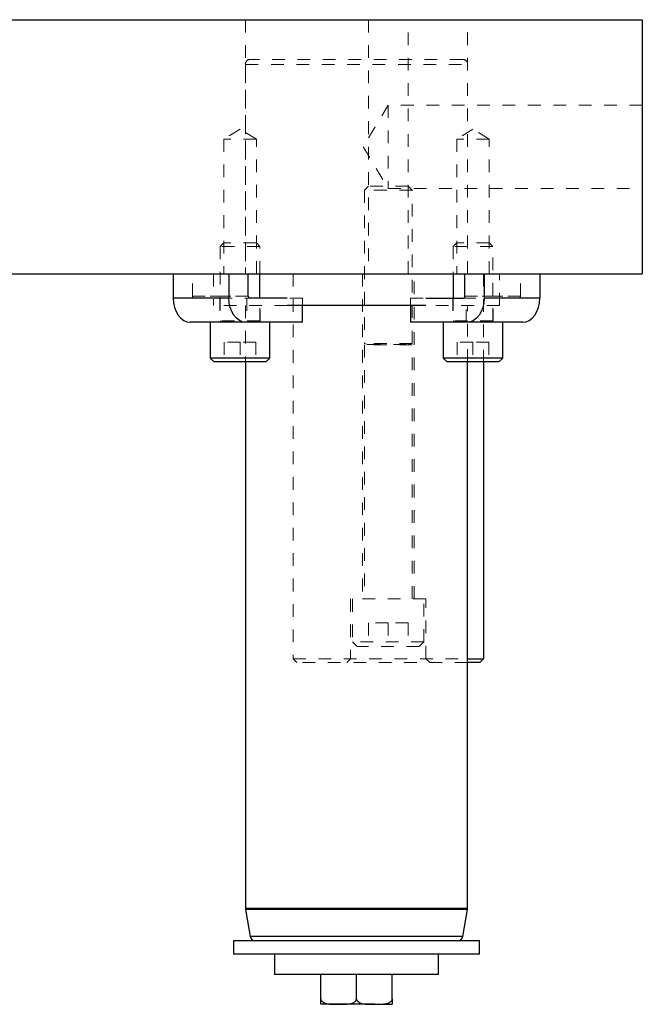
# Model space of a CAD drawing. Header units: inches. Extents: x 220 to 877, y 4 to 174.
# Tile 555 of 656: x 593.41 to 598.31, y 131.03 to 138.78. Entities that reach past the tile are written whole.
import ezdxf

# ---------------------------------------------------------------- set-up
doc = ezdxf.new("R2010")
doc.units = ezdxf.units.IN
doc.header["$LTSCALE"] = 0.5
doc.header["$MEASUREMENT"] = 0
doc.linetypes.add('HIDDEN', pattern=[0.225, 0.15, -0.075])
doc.layers.add('DST-M-S', color=53, linetype='Continuous')
doc.layers.add('SVF-M-S', color=8, linetype='Continuous')

msp = doc.modelspace()

# ---------------------------------------------------------------- linework, layer by layer
at = {"layer": 'DST-M-S', "linetype": 'Continuous', "lineweight": 25}
for p, q in [((581.30748, 138.77917), (598.30748, 138.77917)), ((598.30748, 138.77917), (598.30748, 136.77917)), ((581.30748, 136.77917), (598.30748, 136.77917)), ((596.60297, 136.52917), (595.51198, 136.52917)), ((595.18248, 136.08467), (595.18248, 131.78261)), ((596.93248, 131.78261), (596.93248, 136.08467)), ((597.05748, 136.08467), (597.05748, 133.74917)), ((596.93248, 133.74917), (597.05748, 133.74917)), ((597.02748, 133.71917), (596.93248, 133.71917)), ((597.05748, 133.74917), (597.02748, 133.71917)), ((596.93248, 131.78261), (595.18248, 131.78261)), ((595.18307, 131.77577), (595.22082, 131.5617)), ((596.93188, 131.77577), (595.18307, 131.77577)), ((596.89413, 131.5617), (596.93188, 131.77577)), ((596.89413, 131.5617), (595.22082, 131.5617)), ((595.08873, 131.52917), (595.08873, 131.42317)), ((597.02623, 131.52917), (595.08873, 131.52917)), ((597.02623, 131.42317), (597.02623, 131.52917)), ((597.02623, 131.42317), (595.08873, 131.42317)), ((595.41164, 131.42317), (595.41164, 131.26417)), ((596.70331, 131.26417), (596.70331, 131.42317)), ((596.70331, 131.26417), (595.41164, 131.26417)), ((595.77623, 131.07268), (595.77623, 131.26417)), ((596.05748, 131.07268), (596.05748, 131.26417)), ((596.33873, 131.07268), (596.33873, 131.26417)), ((595.91685, 131.02917), (595.77623, 131.02917)), ((596.1981, 131.02917), (595.91685, 131.02917)), ((596.1981, 131.02917), (596.33873, 131.02917))]:
    msp.add_line(p, q, dxfattribs=at)
at = {"layer": 'DST-M-S', "linetype": 'HIDDEN', "lineweight": 18}
for p, q in [((595.18248, 138.77917), (595.18248, 136.77917)), ((596.15123, 138.77917), (596.15123, 136.77917)), ((596.46373, 136.77917), (596.46373, 138.77917)), ((596.93248, 136.77917), (596.93248, 138.77917)), ((596.89311, 138.46667), (595.22185, 138.46667)), ((595.18248, 138.4273), (595.18248, 136.77917)), ((595.1842, 138.4273), (596.93075, 138.4273)), ((596.93248, 136.77917), (596.93248, 138.4273)), ((596.30748, 138.10727), (596.11033, 137.77917)), ((596.30748, 138.10727), (596.30748, 137.45107)), ((598.30748, 138.10727), (596.30748, 138.10727)), ((595.14044, 137.91638), (595.01194, 137.83917)), ((595.26894, 137.83917), (595.14044, 137.91638)), ((596.97451, 137.91638), (596.84601, 137.83917)), ((597.10301, 137.83917), (596.97451, 137.91638)), ((595.26894, 137.83917), (595.01194, 137.83917)), ((595.01194, 137.83917), (595.01194, 136.77917)), ((595.26894, 136.77917), (595.26894, 137.83917)), ((597.10301, 137.83917), (596.84601, 137.83917)), ((596.84601, 137.83917), (596.84601, 136.77917)), ((597.10301, 136.77917), (597.10301, 137.83917)), ((596.11033, 137.77917), (596.30748, 137.45107)), ((596.30748, 137.45107), (598.30748, 137.45107)), ((594.93248, 136.77917), (594.93248, 136.52917)), ((595.55748, 136.77917), (595.55748, 133.74917)), ((596.10448, 136.77917), (596.10448, 134.21917)), ((596.51048, 134.21917), (596.51048, 136.77917)), ((597.05748, 136.77917), (597.05748, 136.08467)), ((597.18248, 136.52917), (597.18248, 136.77917)), ((595.51198, 136.52917), (594.93248, 136.52917)), ((595.18248, 136.52917), (595.18248, 136.08467)), ((597.18248, 136.52917), (596.60297, 136.52917)), ((596.93248, 136.08467), (596.93248, 136.52917)), ((596.60438, 134.21917), (596.01058, 134.21917)), ((596.01058, 134.21917), (596.01058, 133.74917)), ((596.60438, 133.74917), (596.60438, 134.21917)), ((595.55748, 133.74917), (596.93248, 133.74917)), ((595.55748, 133.74917), (595.58748, 133.71917)), ((596.93248, 133.71917), (595.58748, 133.71917)), ((596.01058, 133.74917), (595.98058, 133.71917)), ((596.63438, 133.71917), (596.60438, 133.74917)), ((595.18248, 131.78261), (596.05748, 131.78261)), ((595.18307, 131.77577), (596.05748, 131.77577)), ((596.05748, 131.78261), (596.93248, 131.78261)), ((596.05748, 131.77577), (596.93188, 131.77577)), ((595.22082, 131.5617), (596.05748, 131.5617)), ((596.05748, 131.5617), (596.89413, 131.5617))]:
    msp.add_line(p, q, dxfattribs=at)
for centre, start, end in [((595.22185, 138.4273), 90, 180), ((596.89311, 138.4273), 0, 90)]:
    msp.add_arc(centre, 0.03937, start, end, dxfattribs=at)
at = {"layer": 'DST-M-S', "linetype": 'Continuous', "lineweight": 25}
for centre, start, end in [((595.22185, 131.78261), 180, 190), ((596.89311, 131.78261), 350, 0), ((595.25959, 131.56854), 190, 270), ((596.85536, 131.56854), 270, 350)]:
    msp.add_arc(centre, 0.03937, start, end, dxfattribs=at)
for points, knots in [([(595.77623, 131.07268), (595.77646, 131.07009), (595.77694, 131.06493), (595.78108, 131.05658), (595.79017, 131.04671), (595.81628, 131.03298), (595.86052, 131.0289), (595.89772, 131.02908), (595.91685, 131.02917)], [0, 0, 0, 0, 0.0430259, 0.0858923, 0.1570897, 0.2806305, 0.6300262, 1, 1, 1, 1]), ([(595.77623, 131.02917), (595.77623, 131.02879), (595.77623, 131.02822), (595.77623, 131.03592), (595.77623, 131.04717), (595.77623, 131.0572), (595.77623, 131.06537), (595.77623, 131.07081), (595.77623, 131.07268)], [0, 0, 0, 0, 0.4844628, 0.7279789, 0.8501815, 0.9092844, 0.9689933, 1, 1, 1, 1]), ([(595.91685, 131.02917), (595.91938, 131.02917), (595.93658, 131.02917), (595.96376, 131.02905), (595.99957, 131.03131), (596.0248, 131.03678), (596.0425, 131.04648), (596.05108, 131.05435), (596.05602, 131.06304), (596.0574, 131.069), (596.05746, 131.07213), (596.05748, 131.07268)], [0, 0, 0, 0, 0.0486536, 0.3315736, 0.5233476, 0.7403978, 0.8196151, 0.8993315, 0.9478821, 0.9908437, 1, 1, 1, 1]), ([(596.05748, 131.07268), (596.05771, 131.07009), (596.05819, 131.06493), (596.06233, 131.05658), (596.07142, 131.04671), (596.09753, 131.03298), (596.14177, 131.0289), (596.17897, 131.02908), (596.1981, 131.02917)], [0, 0, 0, 0, 0.0430259, 0.0858923, 0.1570897, 0.2806305, 0.6300262, 1, 1, 1, 1]), ([(596.1981, 131.02917), (596.20063, 131.02917), (596.21783, 131.02917), (596.24501, 131.02905), (596.28082, 131.03131), (596.30605, 131.03678), (596.32375, 131.04648), (596.33233, 131.05435), (596.33727, 131.06304), (596.33865, 131.069), (596.33871, 131.07213), (596.33873, 131.07268)], [0, 0, 0, 0, 0.0486536, 0.3315736, 0.5233476, 0.7403978, 0.8196151, 0.8993315, 0.9478821, 0.9908437, 1, 1, 1, 1]), ([(596.33873, 131.07268), (596.33873, 131.07256), (596.33873, 131.06995), (596.33873, 131.06422), (596.33873, 131.05533), (596.33873, 131.04494), (596.33873, 131.03425), (596.33873, 131.02958), (596.33873, 131.02915), (596.33873, 131.02916), (596.33873, 131.02917)], [0, 0, 0, 0, 0.0019036, 0.0436469, 0.095348, 0.1719043, 0.3093236, 0.5682765, 0.8341384, 1, 1, 1, 1])]:
    msp.add_open_spline(points, degree=3, knots=knots, dxfattribs=at)
at = {"layer": 'SVF-M-S', "linetype": 'HIDDEN', "lineweight": 18}
for p, q in [((596.15123, 137.46917), (596.11998, 137.43792)), ((596.49498, 137.43792), (596.11998, 137.43792)), ((596.11998, 137.43792), (596.11998, 136.23093)), ((596.46373, 137.46917), (596.15123, 137.46917)), ((596.49498, 137.43792), (596.46373, 137.46917)), ((596.49498, 136.23093), (596.49498, 137.43792)), ((595.01194, 137.02217), (594.98419, 136.99442)), ((595.29669, 136.99442), (594.98419, 136.99442)), ((594.98419, 136.99442), (594.98419, 136.40766)), ((595.26894, 137.02217), (595.01194, 137.02217)), ((595.29669, 136.99442), (595.26894, 137.02217)), ((595.29669, 136.77917), (595.29669, 136.99442)), ((596.84601, 137.02217), (596.81826, 136.99442)), ((597.13076, 136.99442), (596.81826, 136.99442)), ((596.81826, 136.99442), (596.81826, 136.77917)), ((597.10301, 137.02217), (596.84601, 137.02217)), ((597.13076, 136.99442), (597.10301, 137.02217)), ((597.13076, 136.40766), (597.13076, 136.99442)), ((594.76709, 136.60367), (594.76709, 136.77917)), ((597.34786, 136.60367), (597.34786, 136.77917)), ((594.61506, 136.58617), (594.77947, 136.58617)), ((595.2055, 136.60367), (594.76709, 136.60367)), ((594.76709, 136.60367), (595.2055, 136.60367)), ((594.77947, 136.58617), (595.21787, 136.58617)), ((594.98094, 136.58617), (594.98094, 136.39717)), ((595.19468, 136.58617), (595.19468, 136.39717)), ((595.29669, 136.40766), (595.29669, 136.58617)), ((595.29994, 136.39717), (595.29994, 136.58617)), ((595.63309, 136.58617), (595.51198, 136.58617)), ((595.63309, 136.52917), (595.63309, 136.58617)), ((596.48186, 136.58617), (596.48186, 136.52917)), ((596.48186, 136.58617), (596.60297, 136.58617)), ((596.81501, 136.58617), (596.81501, 136.39717)), ((596.81826, 136.58617), (596.81826, 136.40766)), ((596.89708, 136.58617), (597.33549, 136.58617)), ((596.90945, 136.60367), (597.34786, 136.60367)), ((597.34786, 136.60367), (596.90945, 136.60367)), ((596.92027, 136.39717), (596.92027, 136.58617)), ((597.13401, 136.39717), (597.13401, 136.58617)), ((597.33549, 136.58617), (597.49989, 136.58617)), ((595.29669, 136.40766), (594.98419, 136.40766)), ((594.98419, 136.40766), (595.00775, 136.39909)), ((595.29669, 136.39756), (594.98419, 136.39756)), ((594.98419, 136.39756), (594.98419, 136.39717)), ((595.0082, 136.39909), (595.27269, 136.39909)), ((595.27314, 136.39909), (595.29669, 136.40766)), ((595.29669, 136.39717), (595.29669, 136.39756)), ((597.13076, 136.40766), (596.81826, 136.40766)), ((596.81826, 136.40766), (596.84181, 136.39909)), ((597.13076, 136.39756), (596.81826, 136.39756)), ((596.81826, 136.39756), (596.81826, 136.39717)), ((596.84227, 136.39909), (597.10675, 136.39909)), ((597.1072, 136.39909), (597.13076, 136.40766)), ((597.13076, 136.39717), (597.13076, 136.39756)), ((595.14044, 136.24092), (595.01544, 136.24092)), ((595.01544, 136.24092), (595.01544, 136.08467)), ((595.26544, 136.24092), (595.14044, 136.24092)), ((595.14044, 136.24092), (595.14044, 136.08467)), ((595.26544, 136.24092), (595.26544, 136.08467)), ((596.49498, 136.23093), (596.11998, 136.23093)), ((596.11998, 136.23093), (596.14703, 136.22109)), ((596.49498, 136.21956), (596.11998, 136.21956)), ((596.11998, 136.21956), (596.11998, 134.21917)), ((596.14748, 136.22109), (596.46747, 136.22109)), ((596.46792, 136.22109), (596.49498, 136.23093)), ((596.49498, 134.21917), (596.49498, 136.21956)), ((596.97451, 136.24092), (596.84951, 136.24092)), ((596.84951, 136.24092), (596.84951, 136.08467)), ((597.09951, 136.24092), (596.97451, 136.24092)), ((596.97451, 136.24092), (596.97451, 136.08467)), ((597.09951, 136.24092), (597.09951, 136.08467)), ((596.02623, 134.21917), (596.02623, 133.88167)), ((596.58873, 133.88167), (596.58873, 134.21917)), ((596.30748, 134.03167), (596.15148, 134.03167)), ((596.15148, 134.03167), (596.15148, 133.84417)), ((596.46348, 134.03167), (596.30748, 134.03167)), ((596.30748, 134.03167), (596.30748, 133.84417)), ((596.46348, 134.03167), (596.46348, 133.84417)), ((596.58873, 133.88167), (596.02623, 133.88167)), ((596.02623, 133.88167), (596.06373, 133.84417)), ((596.55123, 133.84417), (596.58873, 133.88167)), ((596.55123, 133.84417), (596.06373, 133.84417))]:
    msp.add_line(p, q, dxfattribs=at)
at = {"layer": 'SVF-M-S', "linetype": 'Continuous', "lineweight": 25}
for p, q in [((594.61506, 136.77917), (594.61506, 136.58617)), ((595.05347, 136.77917), (595.05347, 136.58617)), ((595.2055, 136.60367), (595.2055, 136.77917)), ((595.29669, 136.58617), (595.29669, 136.77917)), ((596.81826, 136.77917), (596.81826, 136.58617)), ((596.90945, 136.60367), (596.90945, 136.77917)), ((597.06148, 136.77917), (597.06148, 136.58617)), ((597.49989, 136.77917), (597.49989, 136.58617)), ((595.05347, 136.58617), (594.61506, 136.58617)), ((594.61506, 136.58617), (594.61763, 136.54929)), ((595.05604, 136.54929), (595.05347, 136.58617)), ((595.51198, 136.58617), (595.21787, 136.58617)), ((596.60297, 136.58617), (596.89708, 136.58617)), ((597.06148, 136.58617), (597.05891, 136.54929)), ((597.49989, 136.58617), (597.06148, 136.58617)), ((597.49732, 136.54929), (597.49989, 136.58617)), ((594.61763, 136.54929), (594.62524, 136.51384)), ((594.62524, 136.51384), (594.63759, 136.48116)), ((595.06364, 136.51384), (595.05604, 136.54929)), ((595.07599, 136.48116), (595.06364, 136.51384)), ((595.63309, 136.39717), (595.63309, 136.52917)), ((596.48186, 136.52917), (596.48186, 136.39717)), ((597.05131, 136.51384), (597.03896, 136.48116)), ((597.05891, 136.54929), (597.05131, 136.51384)), ((597.47737, 136.48116), (597.48972, 136.51384)), ((597.48972, 136.51384), (597.49732, 136.54929)), ((594.63759, 136.48116), (594.65421, 136.45252)), ((594.65421, 136.45252), (594.67446, 136.42902)), ((594.67446, 136.42902), (594.69756, 136.41155)), ((595.09261, 136.45252), (595.07599, 136.48116)), ((595.11286, 136.42902), (595.09261, 136.45252)), ((595.13597, 136.41155), (595.11286, 136.42902)), ((597.00209, 136.42902), (596.97898, 136.41155)), ((597.02234, 136.45252), (597.00209, 136.42902)), ((597.03896, 136.48116), (597.02234, 136.45252)), ((597.41739, 136.41155), (597.44049, 136.42902)), ((597.44049, 136.42902), (597.46075, 136.45252)), ((597.46075, 136.45252), (597.47737, 136.48116)), ((594.69756, 136.41155), (594.72263, 136.4008)), ((594.72263, 136.4008), (594.74871, 136.39717)), ((595.18711, 136.39717), (594.74871, 136.39717)), ((594.90607, 136.39717), (594.90607, 136.11592)), ((595.16104, 136.4008), (595.13597, 136.41155)), ((595.18711, 136.39717), (595.16104, 136.4008)), ((595.63309, 136.39717), (595.18711, 136.39717)), ((595.37482, 136.11592), (595.37482, 136.39717)), ((596.92784, 136.39717), (596.48186, 136.39717)), ((596.74013, 136.39717), (596.74013, 136.11592)), ((596.95391, 136.4008), (596.92784, 136.39717)), ((597.36625, 136.39717), (596.92784, 136.39717)), ((596.97898, 136.41155), (596.95391, 136.4008)), ((597.20888, 136.11592), (597.20888, 136.39717)), ((597.36625, 136.39717), (597.39232, 136.4008)), ((597.39232, 136.4008), (597.41739, 136.41155)), ((594.90607, 136.11592), (594.93732, 136.08467)), ((595.37482, 136.11592), (594.90607, 136.11592)), ((595.34357, 136.08467), (595.37482, 136.11592)), ((596.74013, 136.11592), (596.77138, 136.08467)), ((597.20888, 136.11592), (596.74013, 136.11592)), ((597.17763, 136.08467), (597.20888, 136.11592)), ((595.34357, 136.08467), (594.93732, 136.08467)), ((597.17763, 136.08467), (596.77138, 136.08467))]:
    msp.add_line(p, q, dxfattribs=at)
at = {"layer": 'SVF-M-S', "linetype": 'HIDDEN', "lineweight": 18}
for centre, radius, start, end in [((594.78256, 136.60148), 0.01562, 171.950533, 258.578246), ((597.33239, 136.60148), 0.01562, 281.421754, 8.049467), ((595.00748, 136.39835), 0.000787, 270, 70), ((595.27341, 136.39835), 0.000787, 110, 270), ((596.84154, 136.39835), 0.000787, 270, 70), ((597.10747, 136.39835), 0.000787, 110, 270), ((596.14676, 136.22035), 0.000787, 270, 70), ((596.46819, 136.22035), 0.000787, 110, 270)]:
    msp.add_arc(centre, radius, start, end, dxfattribs=at)
at = {"layer": 'SVF-M-S', "linetype": 'Continuous', "lineweight": 25}
for centre, start, end in [((595.22096, 136.60148), 171.950533, 258.578246), ((596.89399, 136.60148), 281.421754, 8.049467)]:
    msp.add_arc(centre, 0.01562, start, end, dxfattribs=at)

doc.saveas('drawing.dxf')
